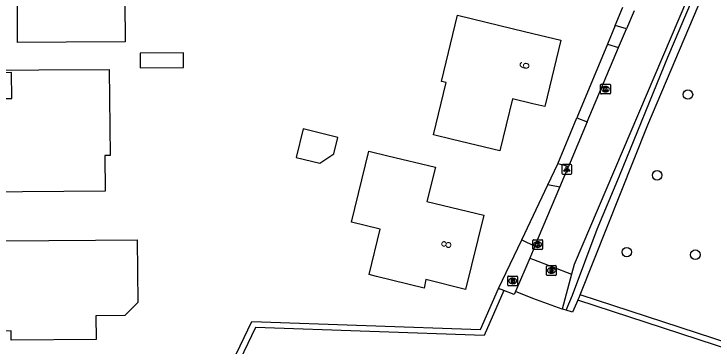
# Model space of a CAD drawing. Extents: x 157321 to 158827, y 386650 to 388532.
# Drawn here: x 158446.8 to 158518.5, y 387522.7 to 387556.8 of the extents above; entities that cross this region are included whole.
import ezdxf

# ---------------------------------------------------------------- set-up
doc = ezdxf.new("R2010")
doc.units = 0
for name, color, linetype in [('IMGEO_Boom', 7, 'Continuous'), ('IMGEO_Brandkraan', 7, 'Continuous'), ('IMGEO_Groenvoorziening', 7, 'Continuous'), ('IMGEO_Haag', 7, 'Continuous'), ('IMGEO_Kolk', 7, 'Continuous'), ('IMGEO_Lichtpunt', 7, 'Continuous'), ('IMGEO_Pand', 7, 'Continuous'), ('IMGEO_Pand_nummerreeks', 7, 'Continuous'), ('IMGEO_Rijbaan_lokaal_gesloten', 7, 'Continuous'), ('IMGEO_Rijbaan_lokaal_open', 7, 'Continuous'), ('IMGEO_Rioolput', 7, 'Continuous'), ('IMGEO_Voetpad_halfverhard', 7, 'Continuous'), ('IMGEO_Voetpad_open', 7, 'Continuous')]:
    doc.layers.add(name, color=color, linetype=linetype)

msp = doc.modelspace()

# ---------------------------------------------------------------- linework, layer by layer
at = {"layer": 'IMGEO_Boom'}
for centre in [(158515.884, 387548.527), (158512.726, 387540.239), (158509.617, 387532.358), (158516.639, 387532.092)]:
    msp.add_circle(centre, 0.489, dxfattribs=at)
at = {"layer": 'IMGEO_Brandkraan'}
for p, q in [((158497.409, 387528.972), (158497.409, 387529.824)), ((158497.484, 387529.898), (158498.336, 387529.898)), ((158497.897, 387529.678), (158497.922, 387529.678)), ((158498.41, 387529.824), (158498.41, 387528.972)), ((158498.336, 387528.898), (158497.484, 387528.898)), ((158497.92, 387529.118), (158497.895, 387529.118))]:
    msp.add_line(p, q, dxfattribs=at)
for points in [[(158497.409, 387528.972), (158497.409, 387529.824)], [(158497.484, 387529.898), (158498.336, 387529.898)], [(158497.757, 387529.598), (158497.757, 387529.198), (158497.97, 387529.198)], [(158497.988, 387529.598), (158497.757, 387529.598)], [(158497.936, 387529.517), (158497.882, 387529.517), (158497.882, 387529.441)], [(158498.41, 387529.824), (158498.41, 387528.972)], [(158498.336, 387528.898), (158497.484, 387528.898)], [(158497.882, 387529.441), (158497.935, 387529.441)], [(158497.944, 387529.365), (158497.882, 387529.365), (158497.882, 387529.284)], [(158497.882, 387529.284), (158497.944, 387529.284)]]:
    msp.add_lwpolyline(points, dxfattribs=at)
for centre, radius, start, end in [((158497.486, 387529.822), 0.0765, 91.55205, 178.44795), ((158497.486, 387529.822), 0.0765, 91.55205, 178.44795), ((158497.937, 387529.479), 0.0379, 267.82845, 90.93552), ((158497.992, 387529.453), 0.145, 59.4692, 91.53667), ((158498.017, 387529.5), 0.0922, 285.51372, 58.15012), ((158498.334, 387529.822), 0.0765, 1.55205, 88.44795), ((158498.334, 387529.822), 0.0765, 1.55205, 88.44795), ((158497.486, 387528.974), 0.0765, 181.55205, 268.44795), ((158497.486, 387528.974), 0.0765, 181.55205, 268.44795), ((158497.945, 387529.324), 0.0404, 269.87594, 90.50774), ((158497.976, 387529.449), 0.251, 268.66757, 293.53466), ((158498.022, 387529.308), 0.105, 301.31148, 78.98903), ((158498.334, 387528.974), 0.0765, 271.55205, 358.44795), ((158498.334, 387528.974), 0.0765, 271.55205, 358.44795)]:
    msp.add_arc(centre, radius, start, end, dxfattribs=at)
for centre, major_axis, ratio, start_param, end_param in [((158497.896, 387529.398), (-0.387, 0.002), 0.722429, 4.712389, 7.853982), ((158497.921, 387529.398), (-0.39, 0.002), 0.717154, 1.570796, 4.712389)]:
    msp.add_ellipse(centre, major_axis=major_axis, ratio=ratio, start_param=start_param, end_param=end_param, dxfattribs=at)
at = {"layer": 'IMGEO_Groenvoorziening'}
for points in [[(158508.433, 387555.62), (158509.202, 387557.476)], [(158507.639, 387553.702), (158504.512, 387546.15)], [(158501.529, 387539.269), (158502.556, 387541.428)], [(158496.458, 387528.612), (158498.843, 387533.624)], [(158498.217, 387528.307), (158498.085, 387528.007), (158497.021, 387528.403)], [(158503.398, 387526.4), (158503.007, 387526.51)]]:
    msp.add_lwpolyline(points, dxfattribs=at)
at = {"layer": 'IMGEO_Haag'}
for points in [[(158503.398, 387526.4), (158504.041, 387527.93), (158506.594, 387534.705), (158508.868, 387540.169), (158513.827, 387552.362), (158524.503, 387577.568), (158530.22, 387591.34), (158530.473, 387591.308), (158531.073, 387591.055)], [(158504.851, 387527.98), (158511.774, 387545.413), (158517.396, 387558.742), (158525.167, 387577.315), (158528.104, 387584.264), (158531.073, 387591.055)], [(158497.021, 387528.403), (158494.99, 387523.79), (158471.565, 387524.617), (158461.629, 387503.925), (158461.089, 387504.186)], [(158461.959, 387505.999), (158471.194, 387525.23), (158494.605, 387524.404), (158496.458, 387528.612)], [(158497.021, 387528.403), (158496.458, 387528.612)], [(158584.563, 387468.318), (158584.837, 387467.763), (158543.643, 387440.264), (158521.966, 387427.539), (158494.298, 387411.296), (158449.816, 387436.438), (158450.151, 387437.004), (158456.345, 387433.425), (158473.549, 387469.845), (158473.934, 387470.662), (158513.677, 387451.42), (158540.486, 387503.986), (158542.506, 387507.823), (158545.059, 387514.2), (158504.611, 387527.428)], [(158584.563, 387468.318), (158543.324, 387440.773), (158521.662, 387428.056), (158494.287, 387411.985), (158456.919, 387433.122), (158474.091, 387469.589), (158474.218, 387469.858), (158513.945, 387450.624), (158541.018, 387503.71), (158543.052, 387507.571), (158545.853, 387514.572), (158504.851, 387527.98)], [(158504.611, 387527.428), (158504.035, 387526.208), (158503.398, 387526.4)], [(158504.611, 387527.428), (158504.74, 387527.701), (158504.851, 387527.98)]]:
    msp.add_lwpolyline(points, dxfattribs=at)
at = {"layer": 'IMGEO_Kolk'}
for p, q in [((158507.011, 387549.584), (158507.863, 387549.584)), ((158506.936, 387548.658), (158506.936, 387549.51)), ((158507.424, 387549.364), (158507.449, 387549.364)), ((158507.937, 387549.51), (158507.937, 387548.658)), ((158507.863, 387548.584), (158507.011, 387548.584)), ((158507.447, 387548.804), (158507.422, 387548.804)), ((158499.982, 387532.702), (158499.982, 387533.554)), ((158500.057, 387533.628), (158500.909, 387533.628)), ((158500.47, 387533.408), (158500.495, 387533.408)), ((158500.983, 387533.554), (158500.983, 387532.702)), ((158500.909, 387532.628), (158500.057, 387532.628)), ((158500.493, 387532.848), (158500.468, 387532.848))]:
    msp.add_line(p, q, dxfattribs=at)
for points in [[(158507.011, 387549.584), (158507.863, 387549.584)], [(158506.936, 387548.658), (158506.936, 387549.51)], [(158507.257, 387549.284), (158507.38, 387549.284), (158507.38, 387549.133), (158507.51, 387549.284), (158507.674, 387549.284), (158507.528, 387549.133), (158507.681, 387548.884), (158507.529, 387548.884), (158507.444, 387549.048), (158507.38, 387548.981), (158507.38, 387548.884), (158507.257, 387548.884), (158507.257, 387549.284)], [(158507.937, 387549.51), (158507.937, 387548.658)], [(158507.863, 387548.584), (158507.011, 387548.584)], [(158499.982, 387532.702), (158499.982, 387533.554)], [(158500.057, 387533.628), (158500.909, 387533.628)], [(158500.303, 387533.328), (158500.426, 387533.328), (158500.426, 387533.177), (158500.556, 387533.328), (158500.72, 387533.328), (158500.574, 387533.177), (158500.727, 387532.928), (158500.575, 387532.928), (158500.49, 387533.092), (158500.426, 387533.025), (158500.426, 387532.928), (158500.303, 387532.928), (158500.303, 387533.328)], [(158500.983, 387533.554), (158500.983, 387532.702)], [(158500.909, 387532.628), (158500.057, 387532.628)]]:
    msp.add_lwpolyline(points, dxfattribs=at)
for centre, start, end in [((158507.013, 387549.508), 91.55205, 178.44795), ((158507.013, 387549.508), 91.55205, 178.44795), ((158507.861, 387549.508), 1.55205, 88.44795), ((158507.861, 387549.508), 1.55205, 88.44795), ((158507.013, 387548.66), 181.55205, 268.44795), ((158507.013, 387548.66), 181.55205, 268.44795), ((158507.861, 387548.66), 271.55205, 358.44795), ((158507.861, 387548.66), 271.55205, 358.44795), ((158500.059, 387533.552), 91.55205, 178.44795), ((158500.059, 387533.552), 91.55205, 178.44795), ((158500.907, 387533.552), 1.55205, 88.44795), ((158500.907, 387533.552), 1.55205, 88.44795), ((158500.059, 387532.704), 181.55205, 268.44795), ((158500.059, 387532.704), 181.55205, 268.44795), ((158500.907, 387532.704), 271.55205, 358.44795), ((158500.907, 387532.704), 271.55205, 358.44795)]:
    msp.add_arc(centre, 0.0765, start, end, dxfattribs=at)
for centre, major_axis, ratio, start_param, end_param in [((158507.423, 387549.084), (-0.387, 0.002), 0.722429, 4.712389, 7.853982), ((158507.448, 387549.084), (-0.39, 0.002), 0.717154, 1.570796, 4.712389), ((158500.469, 387533.128), (-0.387, 0.002), 0.722429, 4.712389, 7.853982), ((158500.494, 387533.128), (-0.39, 0.002), 0.717154, 1.570796, 4.712389)]:
    msp.add_ellipse(centre, major_axis=major_axis, ratio=ratio, start_param=start_param, end_param=end_param, dxfattribs=at)
at = {"layer": 'IMGEO_Lichtpunt'}
for p, q in [((158502.973, 387541.255), (158502.973, 387540.448)), ((158502.973, 387541.255), (158502.973, 387540.448)), ((158503.875, 387541.35), (158503.067, 387541.35)), ((158503.875, 387541.35), (158503.067, 387541.35)), ((158503.969, 387540.448), (158503.969, 387541.255)), ((158503.969, 387540.448), (158503.969, 387541.255)), ((158503.067, 387540.354), (158503.875, 387540.354)), ((158503.067, 387540.354), (158503.875, 387540.354))]:
    msp.add_line(p, q, dxfattribs=at)
for points in [[(158503.347, 387540.919), (158503.386, 387540.891), (158503.198, 387540.629), (158503.16, 387540.656), (158503.347, 387540.919)], [(158503.449, 387540.871), (158503.496, 387540.871), (158503.496, 387540.549), (158503.449, 387540.549), (158503.449, 387540.871)], [(158503.559, 387540.891), (158503.597, 387540.918), (158503.784, 387540.656), (158503.745, 387540.628), (158503.559, 387540.891)]]:
    msp.add_lwpolyline(points, dxfattribs=at)
msp.add_circle((158503.472, 387541.053), 0.0994, dxfattribs=at)
for centre, start, end in [((158503.067, 387541.255), 90, 180), ((158503.067, 387541.255), 90, 180), ((158503.875, 387541.255), 0, 90), ((158503.875, 387541.255), 0, 90), ((158503.067, 387540.448), 180, 270), ((158503.067, 387540.448), 180, 270), ((158503.875, 387540.448), 270, 0), ((158503.875, 387540.448), 270, 360)]:
    msp.add_arc(centre, 0.0946, start, end, dxfattribs=at)
at = {"layer": 'IMGEO_Pand'}
for points in [[(158461.31, 387562.26), (158458.118, 387562.237), (158458.178, 387553.93), (158452.16, 387553.886), (158447.16, 387553.85), (158447.11, 387562.45), (158451.566, 387562.434), (158451.579, 387566.079), (158456.579, 387566.112), (158461.289, 387566.144), (158461.31, 387562.26)], [(158492.268, 387556.676), (158498.012, 387555.281), (158500, 387554.798), (158502.87, 387554.1), (158501.2, 387547.29), (158500, 387547.582), (158497.899, 387548.094), (158496.596, 387542.745), (158491.738, 387543.928), (158489.8, 387544.4), (158491.1, 387549.75), (158490.614, 387549.868), (158492.268, 387556.676)], [(158464.19, 387551.314), (158464.179, 387552.806), (158459.733, 387552.774), (158459.744, 387551.282), (158464.19, 387551.314)], [(158456.643, 387542.274), (158456.093, 387542.269), (158456.13, 387538.6), (158443.41, 387538.507), (158438.41, 387538.47), (158442.257, 387546.294), (158444.376, 387546.31), (158444.362, 387548.11), (158446.562, 387548.127), (158446.542, 387550.777), (158444.351, 387550.76), (158444.34, 387551.01), (158449.34, 387551.048), (158456.554, 387551.102), (158456.643, 387542.274)], [(158475.725, 387542.08), (158478.161, 387541.485), (158479.578, 387542.441), (158479.989, 387544.123), (158476.435, 387544.99), (158475.725, 387542.08)], [(158485.133, 387542.246), (158489.99, 387541.06), (158489.135, 387537.565), (158494.96, 387536.14), (158493.09, 387528.51), (158489.01, 387529.54), (158488.83, 387528.67), (158483.973, 387529.856), (158483.19, 387530.047), (158484.33, 387534.714), (158481.403, 387535.429), (158483.183, 387542.722), (158485.133, 387542.246)], [(158455.138, 387533.594), (158459.438, 387533.629), (158459.49, 387527.189), (158458.17, 387525.848), (158455.2, 387525.824), (158455.22, 387523.39), (158446.51, 387523.317), (158446.502, 387524.267), (158436.003, 387524.18), (158435.94, 387533.44), (158455.138, 387533.594)]]:
    msp.add_lwpolyline(points, dxfattribs=at)
at = {"layer": 'IMGEO_Rijbaan_lokaal_gesloten'}
for points in [[(158530.588, 387593.082), (158504.215, 387531.081), (158503.955, 387530.085)], [(158510.369, 387557.115), (158509.588, 387555.263)], [(158508.781, 387553.349), (158509.588, 387555.263)], [(158505.569, 387545.73), (158508.781, 387553.349)], [(158505.569, 387545.73), (158503.628, 387541.128)], [(158502.74, 387539.022), (158503.628, 387541.128)], [(158500.192, 387532.982), (158502.74, 387539.022)], [(158500.192, 387532.982), (158499.67, 387531.744)]]:
    msp.add_lwpolyline(points, dxfattribs=at)
at = {"layer": 'IMGEO_Rijbaan_lokaal_open'}
for points in [[(158499.67, 387531.744), (158498.217, 387528.307)], [(158499.67, 387531.744), (158500.044, 387531.6), (158503.955, 387530.085)], [(158503.955, 387530.085), (158503.007, 387526.51)], [(158503.007, 387526.51), (158499.973, 387527.614), (158498.217, 387528.307)]]:
    msp.add_lwpolyline(points, dxfattribs=at)
at = {"layer": 'IMGEO_Rioolput'}
for p, q in [((158501.465, 387530.97), (158502.317, 387530.97)), ((158501.39, 387530.044), (158501.39, 387530.896)), ((158501.878, 387530.75), (158501.903, 387530.75)), ((158502.391, 387530.896), (158502.391, 387530.044)), ((158502.317, 387529.97), (158501.465, 387529.97)), ((158501.901, 387530.19), (158501.876, 387530.19))]:
    msp.add_line(p, q, dxfattribs=at)
for points in [[(158501.465, 387530.97), (158502.317, 387530.97)], [(158501.39, 387530.044), (158501.39, 387530.896)], [(158501.979, 387530.668), (158501.727, 387530.67), (158501.727, 387530.27)], [(158501.727, 387530.27), (158501.851, 387530.27), (158501.851, 387530.432), (158501.862, 387530.432)], [(158501.905, 387530.589), (158501.851, 387530.589), (158501.851, 387530.508)], [(158501.851, 387530.508), (158501.903, 387530.508)], [(158501.909, 387530.403), (158501.98, 387530.27), (158502.12, 387530.27), (158502.055, 387530.396)], [(158502.391, 387530.896), (158502.391, 387530.044)], [(158502.317, 387529.97), (158501.465, 387529.97)]]:
    msp.add_lwpolyline(points, dxfattribs=at)
for centre, radius, start, end in [((158501.467, 387530.894), 0.0765, 91.55205, 178.44795), ((158501.467, 387530.894), 0.0765, 91.55205, 178.44795), ((158502.315, 387530.894), 0.0765, 1.55205, 88.44795), ((158502.315, 387530.894), 0.0765, 1.55205, 88.44795), ((158501.861, 387530.379), 0.0533, 26.02933, 88.69889), ((158501.887, 387530.697), 0.19, 274.7715, 282.96867), ((158501.911, 387530.493), 0.0964, 77.00612, 93.18647), ((158501.925, 387530.55), 0.0378, 276.66336, 79.67722), ((158501.978, 387530.558), 0.109, 350.36119, 89.41601), ((158501.976, 387530.558), 0.112, 277.58423, 350.98172), ((158501.96, 387530.343), 0.108, 29.51342, 73.79051), ((158501.467, 387530.046), 0.0765, 181.55205, 268.44795), ((158501.467, 387530.046), 0.0765, 181.55205, 268.44795), ((158502.315, 387530.046), 0.0765, 271.55205, 358.44795), ((158502.315, 387530.046), 0.0765, 271.55205, 358.44795)]:
    msp.add_arc(centre, radius, start, end, dxfattribs=at)
for centre, major_axis, ratio, start_param, end_param in [((158501.877, 387530.47), (-0.387, 0.002), 0.722429, 4.712389, 7.853982), ((158501.902, 387530.47), (-0.39, 0.002), 0.717154, 1.570796, 4.712389)]:
    msp.add_ellipse(centre, major_axis=major_axis, ratio=ratio, start_param=start_param, end_param=end_param, dxfattribs=at)
at = {"layer": 'IMGEO_Voetpad_halfverhard'}
for points in [[(158508.433, 387555.62), (158507.639, 387553.702)], [(158509.588, 387555.263), (158508.433, 387555.62)], [(158507.639, 387553.702), (158508.781, 387553.349)]]:
    msp.add_lwpolyline(points, dxfattribs=at)
at = {"layer": 'IMGEO_Voetpad_open'}
for points in [[(158502.556, 387541.428), (158504.512, 387546.15)], [(158504.512, 387546.15), (158505.569, 387545.73)], [(158503.628, 387541.128), (158502.556, 387541.428)], [(158498.843, 387533.624), (158501.529, 387539.269)], [(158502.74, 387539.022), (158501.529, 387539.269)], [(158498.843, 387533.624), (158500.192, 387532.982)]]:
    msp.add_lwpolyline(points, dxfattribs=at)

# ---------------------------------------------------------------- texts
at = {"layer": 'IMGEO_Pand_nummerreeks'}
for s, rotation, p in [('6', 76.2214, (158499.521, 387551.029)), ('8', 76.22909, (158491.512, 387532.661))]:
    msp.add_text(s, height=1, rotation=rotation, dxfattribs=at).set_placement(p)

doc.saveas('drawing.dxf')
